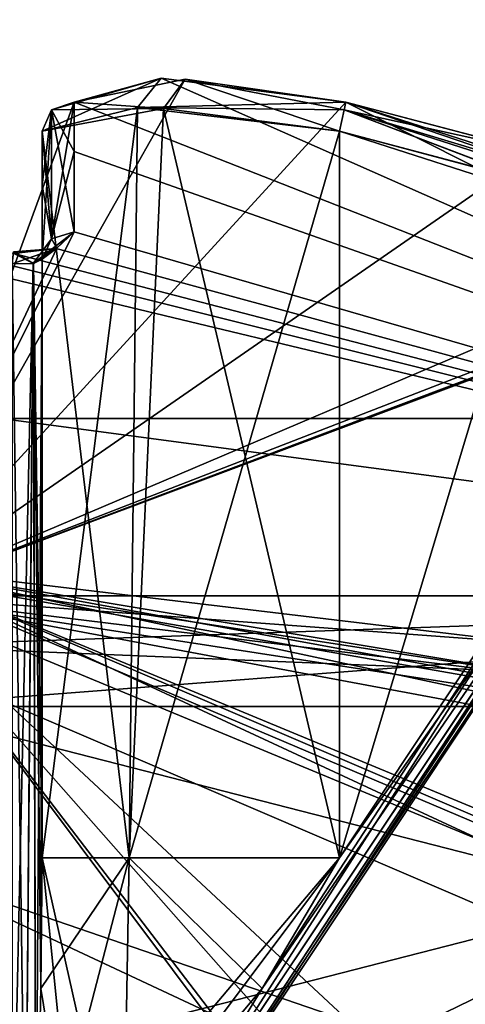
# Model space of a CAD drawing. Extents: x -250 to 250, y -697 to 625.
# Tile 297 of 656: x 0.43 to 1.92, y -507.97 to -504.66. Entities that reach past the tile are written whole.
import ezdxf

# ---------------------------------------------------------------- set-up
doc = ezdxf.new("R2010")
doc.units = 0
doc.header["$LTSCALE"] = 25.405557
for name, color, linetype in [('2135', 7, 'CONTINUOUS'), ('2136', 7, 'CONTINUOUS'), ('2138', 7, 'CONTINUOUS'), ('2144', 7, 'CONTINUOUS'), ('2146', 7, 'CONTINUOUS'), ('2156', 7, 'CONTINUOUS'), ('2516', 7, 'CONTINUOUS'), ('2520', 7, 'CONTINUOUS'), ('270', 7, 'CONTINUOUS'), ('271', 7, 'CONTINUOUS'), ('3011', 7, 'CONTINUOUS'), ('3299', 7, 'CONTINUOUS'), ('3300', 7, 'CONTINUOUS'), ('3308', 7, 'CONTINUOUS'), ('3311', 7, 'CONTINUOUS'), ('3312', 7, 'CONTINUOUS'), ('3313', 7, 'CONTINUOUS'), ('3314', 7, 'CONTINUOUS'), ('3319', 7, 'CONTINUOUS'), ('3323', 7, 'CONTINUOUS'), ('3325', 7, 'CONTINUOUS'), ('3326', 7, 'CONTINUOUS'), ('3327', 7, 'CONTINUOUS'), ('3328', 7, 'CONTINUOUS'), ('3329', 7, 'CONTINUOUS'), ('3330', 7, 'CONTINUOUS'), ('3340', 7, 'CONTINUOUS'), ('3346', 7, 'CONTINUOUS'), ('3347', 7, 'CONTINUOUS'), ('3348', 7, 'CONTINUOUS'), ('3349', 7, 'CONTINUOUS'), ('3353', 7, 'CONTINUOUS'), ('3354', 7, 'CONTINUOUS'), ('3355', 7, 'CONTINUOUS'), ('3356', 7, 'CONTINUOUS')]:
    doc.layers.add(name, color=color, linetype=linetype)

msp = doc.modelspace()

# ---------------------------------------------------------------- linework, layer by layer
at = {"layer": '2135', "color": 7, "linetype": 'CONTINUOUS'}
msp.add_3dface([(7.4485, -509.6909, 68.65), (0, -506.6, 68.65), (0, -508.1417, 68.65), (7.4485, -509.6909, 68.65)], dxfattribs=at)
at = {"layer": '2136', "color": 7, "linetype": 'CONTINUOUS'}
msp.add_3dface([(0, -507.5, 15.65), (7.5554, -511.0393, 15.65), (0, -510.4, 15.65), (0, -507.5, 15.65)], dxfattribs=at)
at = {"layer": '2138', "color": 7, "linetype": 'CONTINUOUS'}
for points in [[(0, -506.5, 56.75), (0, -506.5, 68.55), (7.5214, -509.6187, 68.55), (0, -506.5, 56.75)], [(0, -506.5, 16.65), (0, -506.5, 25.05), (2.3258, -506.7784, 25.5993), (0, -506.5, 16.65)], [(4.0897, -507.3729, 27.05), (0, -506.5, 16.65), (2.3258, -506.7784, 25.5993), (4.0897, -507.3729, 27.05)], [(0, -506.5, 16.65), (4.0897, -507.3729, 27.05), (8.2729, -510.3427, 16.65), (0, -506.5, 16.65)], [(0, -506.5, 56.75), (7.5214, -509.6187, 68.55), (3.5197, -507.143, 55.3732), (0, -506.5, 56.75)]]:
    msp.add_3dface(points, dxfattribs=at)
at = {"layer": '2144', "color": 7, "linetype": 'CONTINUOUS'}
for points in [[(2.2572, -506.876, 25.6885), (0, -506.6, 25.15), (2.2004, -508.65, 25.6602), (2.2572, -506.876, 25.6885)], [(2.2004, -508.65, 25.6602), (0, -506.6, 25.15), (1.8655, -508.7135, 25.511), (2.2004, -508.65, 25.6602)], [(1.8655, -508.7135, 25.511), (0, -506.6, 25.15), (1.7226, -508.85, 25.4561), (1.8655, -508.7135, 25.511)], [(1.7226, -508.85, 25.4561), (0, -506.6, 25.15), (1.7226, -508.9, 25.4561), (1.7226, -508.85, 25.4561)], [(1.7226, -508.9, 25.4561), (0, -506.6, 25.15), (0, -508.9, 25.15), (1.7226, -508.9, 25.4561)]]:
    msp.add_3dface(points, dxfattribs=at)
at = {"layer": '2146', "color": 7, "linetype": 'CONTINUOUS'}
for points in [[(0, -506.6, 56.65), (3.4169, -507.2369, 55.3003), (0, -508.9, 56.65), (0, -506.6, 56.65)], [(0, -508.9, 56.65), (3.4169, -507.2369, 55.3003), (1.7604, -508.7771, 56.3298), (0, -508.9, 56.65)], [(1.7604, -508.7771, 56.3298), (3.4169, -507.2369, 55.3003), (1.8495, -508.7205, 56.2953), (1.7604, -508.7771, 56.3298)], [(1.8495, -508.7205, 56.2953), (3.4169, -507.2369, 55.3003), (1.9901, -508.6741, 56.2369), (1.8495, -508.7205, 56.2953)]]:
    msp.add_3dface(points, dxfattribs=at)
at = {"layer": '2156', "color": 7, "linetype": 'CONTINUOUS'}
for points in [[(0, -506.5, 16.65), (8.2729, -510.3427, 16.65), (0, -506.7929, 15.9429), (0, -506.5, 16.65)], [(8.2729, -510.3427, 16.65), (0, -507.5, 15.65), (0, -506.7929, 15.9429), (8.2729, -510.3427, 16.65)], [(7.5554, -511.0393, 15.65), (0, -507.5, 15.65), (8.2729, -510.3427, 16.65), (7.5554, -511.0393, 15.65)]]:
    msp.add_3dface(points, dxfattribs=at)
at = {"layer": '2516', "color": 7, "linetype": 'CONTINUOUS'}
for points in [[(2.3258, -506.7784, 25.5993), (0, -506.5, 25.05), (2.2572, -506.876, 25.6885), (2.3258, -506.7784, 25.5993)], [(2.2572, -506.876, 25.6885), (0, -506.5, 25.05), (0, -506.5293, 25.1207), (2.2572, -506.876, 25.6885)], [(0, -506.6, 25.15), (2.2572, -506.876, 25.6885), (0, -506.5293, 25.1207), (0, -506.6, 25.15)]]:
    msp.add_3dface(points, dxfattribs=at)
at = {"layer": '2520', "color": 7, "linetype": 'CONTINUOUS'}
for points in [[(0, -506.5, 56.75), (3.5197, -507.143, 55.3732), (0, -506.5293, 56.6793), (0, -506.5, 56.75)], [(3.5197, -507.143, 55.3732), (0, -506.6, 56.65), (0, -506.5293, 56.6793), (3.5197, -507.143, 55.3732)], [(3.5197, -507.143, 55.3732), (3.4169, -507.2369, 55.3003), (0, -506.6, 56.65), (3.5197, -507.143, 55.3732)]]:
    msp.add_3dface(points, dxfattribs=at)
at = {"layer": '270', "color": 7, "linetype": 'CONTINUOUS'}
for points in [[(210, -499.5344, -8.8992), (210, -506, -11), (-210, -499.5344, -8.8992), (210, -499.5344, -8.8992)], [(210, -506, -11), (-210, -506, -11), (-210, -499.5344, -8.8992), (210, -506, -11)], [(210, -506, 11), (210, -499.5344, 8.8992), (-210, -506, 11), (210, -506, 11)], [(210, -499.5344, 8.8992), (-210, -499.5344, 8.8992), (-210, -506, 11), (210, -499.5344, 8.8992)]]:
    msp.add_3dface(points, dxfattribs=at)
at = {"layer": '271', "color": 7, "linetype": 'CONTINUOUS'}
for points in [[(210, -506, -11), (210, -512.4656, -8.8992), (-210, -506, -11), (210, -506, -11)], [(-210, -506, -11), (210, -512.4656, -8.8992), (-210, -512.4656, -8.8992), (-210, -506, -11)], [(210, -512.4656, 8.8992), (210, -506, 11), (-210, -512.4656, 8.8992), (210, -512.4656, 8.8992)], [(210, -506, 11), (-210, -506, 11), (-210, -512.4656, 8.8992), (210, -506, 11)]]:
    msp.add_3dface(points, dxfattribs=at)
at = {"layer": '3011', "color": 7, "linetype": 'CONTINUOUS'}
for points in [[(0, -506.5, 68.55), (7.4485, -509.6909, 68.65), (7.5214, -509.6187, 68.55), (0, -506.5, 68.55)], [(7.4485, -509.6909, 68.65), (0, -506.5, 68.55), (0, -506.5293, 68.6207), (7.4485, -509.6909, 68.65)], [(0, -506.6, 68.65), (7.4485, -509.6909, 68.65), (0, -506.5293, 68.6207), (0, -506.6, 68.65)]]:
    msp.add_3dface(points, dxfattribs=at)
at = {"layer": '3299', "color": 7, "linetype": 'CONTINUOUS'}
for points in [[(0.9812, -504.8597, 47.8649), (1.521, -504.9375, 48.0416), (0, -506.5962, 43.8167), (0.9812, -504.8597, 47.8649)], [(0.6084, -504.9375, 47.129), (0.9812, -504.8597, 47.8649), (0, -506.5962, 43.8167), (0.6084, -504.9375, 47.129)], [(0.9008, -504.8568, 49.5015), (0.6084, -504.9375, 50.171), (4.8333, -506.5962, 48.65), (0.9008, -504.8568, 49.5015)], [(1.521, -504.9375, 49.2584), (0.9008, -504.8568, 49.5015), (4.8333, -506.5962, 48.65), (1.521, -504.9375, 49.2584)], [(1.521, -504.9375, 48.0416), (2.1559, -505.1047, 48.0418), (0, -506.5962, 43.8167), (1.521, -504.9375, 48.0416)], [(0.6084, -505.373, 45.7733), (0.6084, -504.9375, 47.129), (0, -506.5962, 43.8167), (0.6084, -505.373, 45.7733)], [(0.6084, -504.9375, 50.171), (0.6083, -505.1032, 50.8011), (4.8333, -506.5962, 48.65), (0.6084, -504.9375, 50.171)], [(0.6083, -505.1032, 46.4989), (0.6084, -504.9375, 47.129), (0.6084, -505.373, 45.7733), (0.6083, -505.1032, 46.4989)], [(2.1511, -505.1032, 49.2583), (1.521, -504.9375, 49.2584), (2.8767, -505.373, 49.2584), (2.1511, -505.1032, 49.2583)], [(2.8767, -505.373, 49.2584), (1.521, -504.9375, 49.2584), (4.8333, -506.5962, 48.65), (2.8767, -505.373, 49.2584)], [(0.6083, -505.1032, 50.8011), (0.6084, -505.373, 51.5267), (4.8333, -506.5962, 48.65), (0.6083, -505.1032, 50.8011)], [(2.1559, -505.1047, 48.0418), (2.8767, -505.373, 48.0416), (0, -506.5962, 43.8167), (2.1559, -505.1047, 48.0418)], [(2.8767, -505.373, 48.0416), (3.0135, -505.4288, 48.1024), (0, -506.5962, 43.8167), (2.8767, -505.373, 48.0416)], [(0.5497, -505.428, 45.6385), (0.6084, -505.373, 45.7733), (0, -506.5962, 43.8167), (0.5497, -505.428, 45.6385)], [(0.6084, -505.373, 51.5267), (0.5476, -505.4288, 51.6635), (4.8333, -506.5962, 48.65), (0.6084, -505.373, 51.5267)], [(0.4056, -505.4455, 45.578), (0.5497, -505.428, 45.6385), (0, -506.5962, 43.8167), (0.4056, -505.4455, 45.578)], [(3.0135, -505.4288, 48.1024), (3.072, -505.4455, 48.2444), (0, -506.5962, 43.8167), (3.0135, -505.4288, 48.1024)], [(0.5476, -505.4288, 51.6635), (0.4056, -505.4455, 51.722), (4.8333, -506.5962, 48.65), (0.5476, -505.4288, 51.6635)], [(0.203, -505.4384, 51.7268), (0, -505.436, 51.7283), (4.8333, -506.5962, 48.65), (0.203, -505.4384, 51.7268)], [(4.8333, -506.5962, 48.65), (0, -505.436, 51.7283), (0, -505.9521, 52.6481), (4.8333, -506.5962, 48.65)], [(3.072, -505.4455, 48.2444), (3.0784, -505.436, 48.65), (0, -506.5962, 43.8167), (3.072, -505.4455, 48.2444)], [(0, -506.5962, 43.8167), (3.0784, -505.436, 48.65), (4.8333, -506.5962, 48.65), (0, -506.5962, 43.8167)], [(0.4056, -505.4455, 51.722), (0.203, -505.4384, 51.7268), (4.8333, -506.5962, 48.65), (0.4056, -505.4455, 51.722)], [(0, -506.5962, 53.4833), (4.8333, -506.5962, 48.65), (0, -505.9521, 52.6481), (0, -506.5962, 53.4833)]]:
    msp.add_3dface(points, dxfattribs=at)
at = {"layer": '3300', "color": 7, "linetype": 'CONTINUOUS'}
for points in [[(5, -508.25, 48.65), (0, -508.25, 43.65), (5, -506.9688, 48.65), (5, -508.25, 48.65)], [(5, -506.9688, 48.65), (0, -508.25, 43.65), (0, -506.9688, 43.65), (5, -506.9688, 48.65)], [(0, -508.25, 53.65), (5, -508.25, 48.65), (0, -506.9688, 53.65), (0, -508.25, 53.65)], [(0, -506.9688, 53.65), (5, -508.25, 48.65), (5, -506.9688, 48.65), (0, -506.9688, 53.65)]]:
    msp.add_3dface(points, dxfattribs=at)
at = {"layer": '3308', "color": 7, "linetype": 'CONTINUOUS'}
for points in [[(0.5, -507.477, 47.15), (0.5, -505.0349, 47.15), (0.5, -505.4644, 45.813), (0.5, -507.477, 47.15)], [(0.5, -505.4644, 45.813), (0.5, -505.0349, 47.15), (0.5, -505.2167, 46.4707), (0.5, -505.4644, 45.813)]]:
    msp.add_3dface(points, dxfattribs=at)
at = {"layer": '3311', "color": 7, "linetype": 'CONTINUOUS'}
for points in [[(1.5, -505.0349, 48.15), (1.5, -507.477, 48.15), (2.1793, -505.2167, 48.15), (1.5, -505.0349, 48.15)], [(1.5, -507.477, 48.15), (2.837, -505.4644, 48.15), (2.1793, -505.2167, 48.15), (1.5, -507.477, 48.15)]]:
    msp.add_3dface(points, dxfattribs=at)
at = {"layer": '3312', "color": 7, "linetype": 'CONTINUOUS'}
for points in [[(1.5, -507.477, 49.15), (1.5, -505.0349, 49.15), (2.837, -505.4644, 49.15), (1.5, -507.477, 49.15)], [(2.837, -505.4644, 49.15), (1.5, -505.0349, 49.15), (2.1793, -505.2167, 49.15), (2.837, -505.4644, 49.15)]]:
    msp.add_3dface(points, dxfattribs=at)
at = {"layer": '3313', "color": 7, "linetype": 'CONTINUOUS'}
for points in [[(0.804, -508.7053, 49.05), (2.9463, -505.4806, 49.05), (0.804, -508.7053, 48.25), (0.804, -508.7053, 49.05)], [(0.804, -508.7053, 48.25), (2.9463, -505.4806, 49.05), (2.9463, -505.4806, 48.25), (0.804, -508.7053, 48.25)]]:
    msp.add_3dface(points, dxfattribs=at)
at = {"layer": '3314', "color": 7, "linetype": 'CONTINUOUS'}
for points in [[(0.5, -505.0349, 50.15), (0.5, -507.477, 50.15), (0.5, -505.2167, 50.8292), (0.5, -505.0349, 50.15)], [(0.5, -507.477, 50.15), (0.5, -505.4644, 51.487), (0.5, -505.2167, 50.8292), (0.5, -507.477, 50.15)]]:
    msp.add_3dface(points, dxfattribs=at)
at = {"layer": '3319', "color": 7, "linetype": 'CONTINUOUS'}
for points in [[(0.5, -505.4644, 51.487), (0.4796, -508.6835, 49.4212), (0.47, -505.4799, 51.5625), (0.5, -505.4644, 51.487)], [(0.4796, -508.6835, 49.4212), (0.5, -505.4644, 51.487), (0.4964, -507.9158, 49.8903), (0.4796, -508.6835, 49.4212)], [(0.5, -505.4644, 51.487), (0.5, -507.477, 50.15), (0.4964, -507.9158, 49.8903), (0.5, -505.4644, 51.487)], [(0.4, -508.7053, 49.454), (0.4, -505.4806, 51.5963), (0.47, -505.4799, 51.5625), (0.4, -508.7053, 49.454)], [(0.4444, -508.6996, 49.4454), (0.4, -508.7053, 49.454), (0.47, -505.4799, 51.5625), (0.4444, -508.6996, 49.4454)], [(0.4796, -508.6835, 49.4212), (0.4444, -508.6996, 49.4454), (0.47, -505.4799, 51.5625), (0.4796, -508.6835, 49.4212)]]:
    msp.add_3dface(points, dxfattribs=at)
at = {"layer": '3323', "color": 7, "linetype": 'CONTINUOUS'}
for points in [[(0.7712, -508.6835, 48.1704), (2.837, -505.4644, 48.15), (1.2403, -507.9158, 48.1536), (0.7712, -508.6835, 48.1704)], [(2.837, -505.4644, 48.15), (0.7712, -508.6835, 48.1704), (2.9125, -505.4799, 48.18), (2.837, -505.4644, 48.15)], [(2.837, -505.4644, 48.15), (1.5, -507.477, 48.15), (1.2403, -507.9158, 48.1536), (2.837, -505.4644, 48.15)], [(0.7712, -508.6835, 48.1704), (0.7954, -508.6996, 48.2056), (2.9125, -505.4799, 48.18), (0.7712, -508.6835, 48.1704)], [(0.7954, -508.6996, 48.2056), (0.804, -508.7053, 48.25), (2.9125, -505.4799, 48.18), (0.7954, -508.6996, 48.2056)], [(0.804, -508.7053, 48.25), (2.9463, -505.4806, 48.25), (2.9125, -505.4799, 48.18), (0.804, -508.7053, 48.25)]]:
    msp.add_3dface(points, dxfattribs=at)
at = {"layer": '3325', "color": 7, "linetype": 'CONTINUOUS'}
for points in [[(1.5, -507.477, 49.15), (2.837, -505.4644, 49.15), (2.9114, -505.4797, 49.121), (1.5, -507.477, 49.15)], [(0.7712, -508.6835, 49.1296), (1.2403, -507.9158, 49.1464), (2.9114, -505.4797, 49.121), (0.7712, -508.6835, 49.1296)], [(0.7954, -508.6996, 49.0944), (0.7712, -508.6835, 49.1296), (2.9114, -505.4797, 49.121), (0.7954, -508.6996, 49.0944)], [(2.9463, -505.4806, 49.05), (0.7954, -508.6996, 49.0944), (2.9114, -505.4797, 49.121), (2.9463, -505.4806, 49.05)], [(2.9463, -505.4806, 49.05), (0.804, -508.7053, 49.05), (0.7954, -508.6996, 49.0944), (2.9463, -505.4806, 49.05)], [(1.2403, -507.9158, 49.1464), (1.5, -507.477, 49.15), (2.9114, -505.4797, 49.121), (1.2403, -507.9158, 49.1464)]]:
    msp.add_3dface(points, dxfattribs=at)
at = {"layer": '3326', "color": 7, "linetype": 'CONTINUOUS'}
for points in [[(0.5, -507.477, 47.15), (0.5, -505.4644, 45.813), (0.471, -505.4797, 45.7386), (0.5, -507.477, 47.15)], [(0.4, -505.4806, 45.7037), (0.4444, -508.6996, 47.8546), (0.471, -505.4797, 45.7386), (0.4, -505.4806, 45.7037)], [(0.4, -505.4806, 45.7037), (0.4, -508.7053, 47.846), (0.4444, -508.6996, 47.8546), (0.4, -505.4806, 45.7037)], [(0.4444, -508.6996, 47.8546), (0.4796, -508.6835, 47.8788), (0.471, -505.4797, 45.7386), (0.4444, -508.6996, 47.8546)], [(0.4964, -507.9158, 47.4097), (0.5, -507.477, 47.15), (0.471, -505.4797, 45.7386), (0.4964, -507.9158, 47.4097)], [(0.4796, -508.6835, 47.8788), (0.4964, -507.9158, 47.4097), (0.471, -505.4797, 45.7386), (0.4796, -508.6835, 47.8788)]]:
    msp.add_3dface(points, dxfattribs=at)
at = {"layer": '3327', "color": 7, "linetype": 'CONTINUOUS'}
for points in [[(0.5, -505.0349, 47.15), (0.7929, -507.477, 47.8571), (0.9085, -504.9582, 47.9563), (0.5, -505.0349, 47.15)], [(0.7929, -507.477, 47.8571), (1.5, -507.477, 48.15), (0.9085, -504.9582, 47.9563), (0.7929, -507.477, 47.8571)], [(1.5, -507.477, 48.15), (1.5, -505.0349, 48.15), (0.9085, -504.9582, 47.9563), (1.5, -507.477, 48.15)], [(0.5, -505.0349, 47.15), (0.5, -507.477, 47.15), (0.7929, -507.477, 47.8571), (0.5, -505.0349, 47.15)]]:
    msp.add_3dface(points, dxfattribs=at)
at = {"layer": '3328', "color": 7, "linetype": 'CONTINUOUS'}
for points in [[(0.5, -507.477, 47.15), (0.4964, -507.9158, 47.4097), (0.6216, -508.6844, 48.0534), (0.5, -507.477, 47.15)], [(0.5, -507.477, 47.15), (0.7712, -508.6835, 48.1704), (0.7929, -507.477, 47.8571), (0.5, -507.477, 47.15)], [(0.7712, -508.6835, 48.1704), (0.5, -507.477, 47.15), (0.6216, -508.6844, 48.0534), (0.7712, -508.6835, 48.1704)], [(0.7712, -508.6835, 48.1704), (1.2403, -507.9158, 48.1536), (0.7929, -507.477, 47.8571), (0.7712, -508.6835, 48.1704)], [(1.2403, -507.9158, 48.1536), (1.5, -507.477, 48.15), (0.7929, -507.477, 47.8571), (1.2403, -507.9158, 48.1536)], [(0.4964, -507.9158, 47.4097), (0.4796, -508.6835, 47.8788), (0.6216, -508.6844, 48.0534), (0.4964, -507.9158, 47.4097)]]:
    msp.add_3dface(points, dxfattribs=at)
at = {"layer": '3329', "color": 7, "linetype": 'CONTINUOUS'}
for points in [[(0.5, -507.477, 50.15), (0.5, -505.0349, 50.15), (0.8204, -504.9553, 49.4164), (0.5, -507.477, 50.15)], [(0.7929, -507.477, 49.4429), (0.5, -507.477, 50.15), (0.8204, -504.9553, 49.4164), (0.7929, -507.477, 49.4429)], [(1.5, -505.0349, 49.15), (0.7929, -507.477, 49.4429), (0.8204, -504.9553, 49.4164), (1.5, -505.0349, 49.15)], [(1.5, -505.0349, 49.15), (1.5, -507.477, 49.15), (0.7929, -507.477, 49.4429), (1.5, -505.0349, 49.15)]]:
    msp.add_3dface(points, dxfattribs=at)
at = {"layer": '3330', "color": 7, "linetype": 'CONTINUOUS'}
for points in [[(1.5, -507.477, 49.15), (0.4796, -508.6835, 49.4212), (0.7929, -507.477, 49.4429), (1.5, -507.477, 49.15)], [(0.4796, -508.6835, 49.4212), (1.5, -507.477, 49.15), (0.5959, -508.6844, 49.2723), (0.4796, -508.6835, 49.4212)], [(0.4796, -508.6835, 49.4212), (0.4964, -507.9158, 49.8903), (0.7929, -507.477, 49.4429), (0.4796, -508.6835, 49.4212)], [(0.4964, -507.9158, 49.8903), (0.5, -507.477, 50.15), (0.7929, -507.477, 49.4429), (0.4964, -507.9158, 49.8903)], [(1.5, -507.477, 49.15), (1.2403, -507.9158, 49.1464), (0.5959, -508.6844, 49.2723), (1.5, -507.477, 49.15)], [(1.2403, -507.9158, 49.1464), (0.7712, -508.6835, 49.1296), (0.5959, -508.6844, 49.2723), (1.2403, -507.9158, 49.1464)]]:
    msp.add_3dface(points, dxfattribs=at)
at = {"layer": '3340', "color": 7, "linetype": 'CONTINUOUS'}
for points in [[(0, -506.5962, 43.8167), (4.8333, -506.5962, 48.65), (0, -506.7647, 43.6936), (0, -506.5962, 43.8167)], [(4.8333, -506.5962, 48.65), (0, -506.5962, 53.4833), (5, -506.9688, 48.65), (4.8333, -506.5962, 48.65)], [(4.8333, -506.5962, 48.65), (5, -506.9688, 48.65), (0, -506.9688, 43.65), (4.8333, -506.5962, 48.65)], [(4.8333, -506.5962, 48.65), (0, -506.9688, 43.65), (0, -506.7647, 43.6936), (4.8333, -506.5962, 48.65)], [(5, -506.9688, 48.65), (0, -506.5962, 53.4833), (0, -506.7647, 53.6064), (5, -506.9688, 48.65)], [(0, -506.9688, 53.65), (5, -506.9688, 48.65), (0, -506.7647, 53.6064), (0, -506.9688, 53.65)]]:
    msp.add_3dface(points, dxfattribs=at)
at = {"layer": '3346', "color": 7, "linetype": 'CONTINUOUS'}
for points in [[(0.5497, -505.428, 45.6385), (0.5, -505.4644, 45.813), (0.5323, -505.3969, 45.7837), (0.5497, -505.428, 45.6385)], [(0.6084, -505.373, 45.7733), (0.5497, -505.428, 45.6385), (0.5323, -505.3969, 45.7837), (0.6084, -505.373, 45.7733)], [(0.5497, -505.428, 45.6385), (0.4056, -505.4455, 45.578), (0.471, -505.4797, 45.7386), (0.5497, -505.428, 45.6385)], [(0.5, -505.4644, 45.813), (0.5497, -505.428, 45.6385), (0.471, -505.4797, 45.7386), (0.5, -505.4644, 45.813)], [(0.4, -505.4806, 45.7037), (0.471, -505.4797, 45.7386), (0.4037, -505.4397, 45.6474), (0.4, -505.4806, 45.7037)], [(0.471, -505.4797, 45.7386), (0.4056, -505.4455, 45.578), (0.4037, -505.4397, 45.6474), (0.471, -505.4797, 45.7386)]]:
    msp.add_3dface(points, dxfattribs=at)
at = {"layer": '3347', "color": 7, "linetype": 'CONTINUOUS'}
for points in [[(0.6084, -504.9375, 47.129), (0.6083, -505.1032, 46.4989), (0.5323, -505.3969, 45.7837), (0.6084, -504.9375, 47.129)], [(0.5323, -504.9629, 47.1345), (0.6084, -504.9375, 47.129), (0.5323, -505.3969, 45.7837), (0.5323, -504.9629, 47.1345)], [(0.5, -505.2167, 46.4707), (0.5, -505.0349, 47.15), (0.5323, -504.9629, 47.1345), (0.5, -505.2167, 46.4707)], [(0.5, -505.4644, 45.813), (0.5, -505.2167, 46.4707), (0.5323, -504.9629, 47.1345), (0.5, -505.4644, 45.813)], [(0.5, -505.4644, 45.813), (0.5323, -504.9629, 47.1345), (0.5323, -505.3969, 45.7837), (0.5, -505.4644, 45.813)], [(0.6083, -505.1032, 46.4989), (0.6084, -505.373, 45.7733), (0.5323, -505.3969, 45.7837), (0.6083, -505.1032, 46.4989)]]:
    msp.add_3dface(points, dxfattribs=at)
at = {"layer": '3348', "color": 7, "linetype": 'CONTINUOUS'}
for points in [[(0.9812, -504.8597, 47.8649), (0.6084, -504.9375, 47.129), (0.9085, -504.9582, 47.9563), (0.9812, -504.8597, 47.8649)], [(1.5, -505.0349, 48.15), (0.9812, -504.8597, 47.8649), (0.9085, -504.9582, 47.9563), (1.5, -505.0349, 48.15)], [(1.521, -504.9375, 48.0416), (0.9812, -504.8597, 47.8649), (1.5155, -504.9629, 48.1177), (1.521, -504.9375, 48.0416)], [(0.9812, -504.8597, 47.8649), (1.5, -505.0349, 48.15), (1.5155, -504.9629, 48.1177), (0.9812, -504.8597, 47.8649)], [(0.9085, -504.9582, 47.9563), (0.6084, -504.9375, 47.129), (0.5323, -504.9629, 47.1345), (0.9085, -504.9582, 47.9563)], [(0.5, -505.0349, 47.15), (0.9085, -504.9582, 47.9563), (0.5323, -504.9629, 47.1345), (0.5, -505.0349, 47.15)]]:
    msp.add_3dface(points, dxfattribs=at)
at = {"layer": '3349', "color": 7, "linetype": 'CONTINUOUS'}
for points in [[(2.1559, -505.1047, 48.0418), (1.521, -504.9375, 48.0416), (1.5155, -504.9629, 48.1177), (2.1559, -505.1047, 48.0418)], [(1.5, -505.0349, 48.15), (2.8663, -505.3969, 48.1177), (1.5155, -504.9629, 48.1177), (1.5, -505.0349, 48.15)], [(2.8767, -505.373, 48.0416), (2.1559, -505.1047, 48.0418), (1.5155, -504.9629, 48.1177), (2.8767, -505.373, 48.0416)], [(2.8663, -505.3969, 48.1177), (2.8767, -505.373, 48.0416), (1.5155, -504.9629, 48.1177), (2.8663, -505.3969, 48.1177)], [(1.5, -505.0349, 48.15), (2.1793, -505.2167, 48.15), (2.8663, -505.3969, 48.1177), (1.5, -505.0349, 48.15)]]:
    msp.add_3dface(points, dxfattribs=at)
at = {"layer": '3353', "color": 7, "linetype": 'CONTINUOUS'}
for points in [[(1.5155, -504.9629, 49.1823), (1.521, -504.9375, 49.2584), (2.8663, -505.3969, 49.1823), (1.5155, -504.9629, 49.1823)], [(1.521, -504.9375, 49.2584), (2.1511, -505.1032, 49.2583), (2.8663, -505.3969, 49.1823), (1.521, -504.9375, 49.2584)], [(2.1793, -505.2167, 49.15), (1.5, -505.0349, 49.15), (1.5155, -504.9629, 49.1823), (2.1793, -505.2167, 49.15)], [(2.837, -505.4644, 49.15), (2.1793, -505.2167, 49.15), (1.5155, -504.9629, 49.1823), (2.837, -505.4644, 49.15)], [(2.837, -505.4644, 49.15), (1.5155, -504.9629, 49.1823), (2.8663, -505.3969, 49.1823), (2.837, -505.4644, 49.15)]]:
    msp.add_3dface(points, dxfattribs=at)
at = {"layer": '3354', "color": 7, "linetype": 'CONTINUOUS'}
for points in [[(0.5, -505.0349, 50.15), (0.9008, -504.8568, 49.5015), (0.8204, -504.9553, 49.4164), (0.5, -505.0349, 50.15)], [(0.9008, -504.8568, 49.5015), (0.5, -505.0349, 50.15), (0.5323, -504.9629, 50.1655), (0.9008, -504.8568, 49.5015)], [(0.6084, -504.9375, 50.171), (0.9008, -504.8568, 49.5015), (0.5323, -504.9629, 50.1655), (0.6084, -504.9375, 50.171)], [(0.9008, -504.8568, 49.5015), (1.521, -504.9375, 49.2584), (0.8204, -504.9553, 49.4164), (0.9008, -504.8568, 49.5015)], [(0.8204, -504.9553, 49.4164), (1.521, -504.9375, 49.2584), (1.5155, -504.9629, 49.1823), (0.8204, -504.9553, 49.4164)], [(1.5, -505.0349, 49.15), (0.8204, -504.9553, 49.4164), (1.5155, -504.9629, 49.1823), (1.5, -505.0349, 49.15)]]:
    msp.add_3dface(points, dxfattribs=at)
at = {"layer": '3355', "color": 7, "linetype": 'CONTINUOUS'}
for points in [[(0.6083, -505.1032, 50.8011), (0.6084, -504.9375, 50.171), (0.5323, -504.9629, 50.1655), (0.6083, -505.1032, 50.8011)], [(0.5, -505.0349, 50.15), (0.5323, -505.3969, 51.5163), (0.5323, -504.9629, 50.1655), (0.5, -505.0349, 50.15)], [(0.6084, -505.373, 51.5267), (0.6083, -505.1032, 50.8011), (0.5323, -504.9629, 50.1655), (0.6084, -505.373, 51.5267)], [(0.5323, -505.3969, 51.5163), (0.6084, -505.373, 51.5267), (0.5323, -504.9629, 50.1655), (0.5323, -505.3969, 51.5163)], [(0.5, -505.0349, 50.15), (0.5, -505.2167, 50.8292), (0.5323, -505.3969, 51.5163), (0.5, -505.0349, 50.15)], [(0.5, -505.2167, 50.8292), (0.5, -505.4644, 51.487), (0.5323, -505.3969, 51.5163), (0.5, -505.2167, 50.8292)]]:
    msp.add_3dface(points, dxfattribs=at)
at = {"layer": '3356', "color": 7, "linetype": 'CONTINUOUS'}
for points in [[(0.5476, -505.4288, 51.6635), (0.6084, -505.373, 51.5267), (0.47, -505.4799, 51.5625), (0.5476, -505.4288, 51.6635)], [(0.47, -505.4799, 51.5625), (0.6084, -505.373, 51.5267), (0.5323, -505.3969, 51.5163), (0.47, -505.4799, 51.5625)], [(0.5, -505.4644, 51.487), (0.47, -505.4799, 51.5625), (0.5323, -505.3969, 51.5163), (0.5, -505.4644, 51.487)], [(0.4, -505.4806, 51.5963), (0.5476, -505.4288, 51.6635), (0.47, -505.4799, 51.5625), (0.4, -505.4806, 51.5963)], [(0.5476, -505.4288, 51.6635), (0.4, -505.4806, 51.5963), (0.4037, -505.4397, 51.6526), (0.5476, -505.4288, 51.6635)], [(0.4056, -505.4455, 51.722), (0.5476, -505.4288, 51.6635), (0.4037, -505.4397, 51.6526), (0.4056, -505.4455, 51.722)]]:
    msp.add_3dface(points, dxfattribs=at)

doc.saveas('drawing.dxf')
